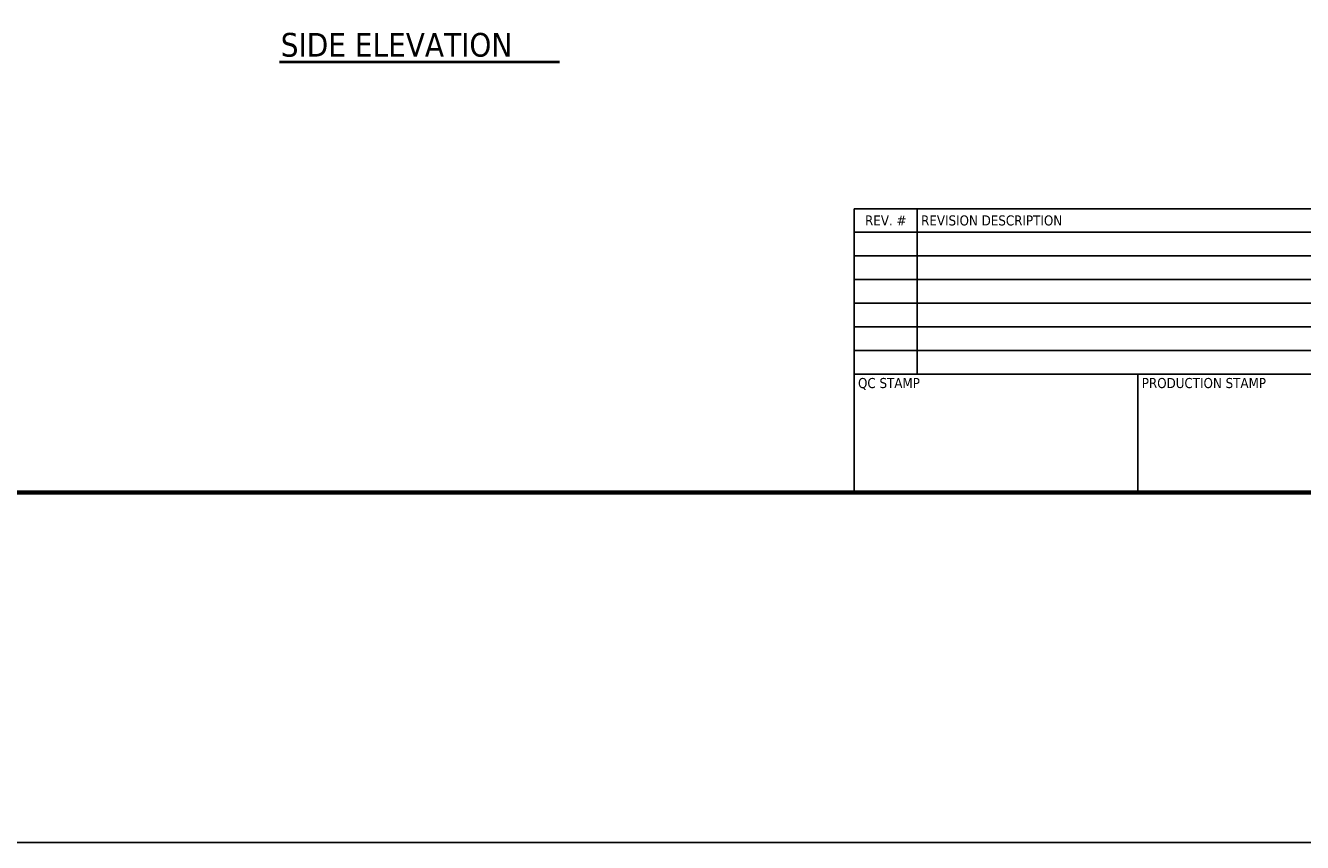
# Model space of a CAD drawing. Header units: inches. Extents: x 24 to 1128, y -69 to 748.
# Tile 354 of 656: x 486 to 810, y -69 to 138. Entities that reach past the tile are written whole.
import ezdxf
from ezdxf.enums import TextEntityAlignment as Align

# ---------------------------------------------------------------- set-up
doc = ezdxf.new("R2010")
doc.units = ezdxf.units.IN
doc.header["$LTSCALE"] = 32
doc.header["$MEASUREMENT"] = 0
for name, color, linetype, lineweight in [('Border (ANSI)', 7, 'Continuous', 70), ('Sketch Geometry (ANSI)', 7, 'Continuous', 25), ('Symbol (ANSI)', 7, 'Continuous', 25), ('Title (ANSI)', 7, 'Continuous', 50)]:
    doc.layers.add(name, color=color, linetype=linetype, lineweight=lineweight)
doc.styles.add('Label Text (ANSI)', font='tahomabd.ttf')
doc.styles.get("Standard").update_dxf_attribs({"font": 'arial.ttf'})
doc.styles.add('Text Style40', font='tahoma.ttf')

# ---------------------------------------------------------------- blocks, each defined once
blk = doc.blocks.new('Borders SUPERIOR BORDER')
at = {"layer": 'Border (ANSI)'}
blk.add_line((35.25, 0.625), (0.75, 0.625), dxfattribs=at)
blk = doc.blocks.new('Title Blocks SB TITLE-KS')
at = {"layer": 'Title (ANSI)', "lineweight": 25}
for p, q in [((41.034, 4.647), (41.034, 4.46)), ((47.784, 4.647), (41.034, 4.647)), ((41.034, 4.647), (41.534, 4.647)), ((41.034, 3.335), (41.034, 4.647)), ((41.534, 4.647), (41.534, 3.335)), ((41.034, 4.46), (41.034, 4.272)), ((47.784, 4.46), (41.034, 4.46)), ((41.034, 4.46), (43.284, 4.46)), ((41.034, 4.46), (47.784, 4.46)), ((43.284, 4.46), (45.534, 4.46)), ((41.034, 4.272), (41.034, 4.085)), ((47.784, 4.272), (41.034, 4.272)), ((41.034, 4.272), (43.284, 4.272)), ((41.034, 4.272), (47.784, 4.272)), ((43.284, 4.272), (45.534, 4.272)), ((41.034, 4.085), (41.034, 3.897)), ((47.784, 4.085), (41.034, 4.085)), ((41.034, 4.085), (43.284, 4.085)), ((41.034, 4.085), (47.784, 4.085)), ((43.284, 4.085), (45.534, 4.085)), ((41.034, 3.897), (41.034, 3.71)), ((47.784, 3.897), (41.034, 3.897)), ((41.034, 3.897), (43.284, 3.897)), ((41.034, 3.897), (47.784, 3.897)), ((43.284, 3.897), (45.534, 3.897)), ((41.034, 3.71), (41.034, 3.522)), ((47.784, 3.71), (41.034, 3.71)), ((41.034, 3.71), (43.284, 3.71)), ((41.034, 3.71), (47.784, 3.71)), ((43.284, 3.71), (45.534, 3.71)), ((47.784, 3.522), (41.034, 3.522)), ((41.034, 3.522), (41.034, 3.335)), ((41.034, 3.522), (43.284, 3.522)), ((41.034, 3.522), (47.784, 3.522)), ((43.284, 3.522), (45.534, 3.522)), ((41.034, 2.397), (41.034, 3.335)), ((41.034, 3.335), (43.284, 3.335)), ((41.034, 3.335), (47.784, 3.335)), ((41.534, 3.335), (41.034, 3.335)), ((43.284, 2.397), (43.284, 3.335)), ((43.284, 3.335), (45.534, 3.335)), ((43.284, 3.335), (43.284, 2.397)), ((43.284, 2.397), (41.034, 2.397)), ((45.534, 2.397), (43.284, 2.397))]:
    blk.add_line(p, q, dxfattribs=at)
at = {"layer": 'Title (ANSI)', "style": 'Text Style40'}
blk.add_text('REV. #', height=0.08, dxfattribs=at).set_placement((41.284, 4.554), align=Align.MIDDLE_CENTER)
blk.add_text('REVISION DESCRIPTION', height=0.08, dxfattribs=at).set_placement((41.564, 4.554), align=Align.MIDDLE_LEFT)
for s, p in [('QC STAMP', (41.064, 3.305)), ('PRODUCTION STAMP', (43.314, 3.305))]:
    blk.add_text(s, height=0.08, dxfattribs=at).set_placement(p, align=Align.TOP_LEFT)
at = {"layer": 'Title (ANSI)', "lineweight": 30, "flags": 63}
for tag, p in [('REV._1_#', (41.284, 4.366)), ('REV_#1_DATE', (46.034, 4.366)), ('REV_#1_DRAWN', (46.534, 4.366)), ('REV_#1_APPR', (47.034, 4.366)), ('REV_#1_P.M.', (47.534, 4.366)), ('REV._2__#', (41.284, 4.179)), ('REV_#2_DATE', (46.034, 4.179)), ('REV_#2_DRAWN', (46.534, 4.179)), ('REV_#2_APPR', (47.034, 4.179)), ('REV_#2_P.M.', (47.534, 4.179)), ('REV._3_#', (41.284, 3.991)), ('REV_#3_DATE', (46.034, 3.991)), ('REV_#3_DRAWN', (46.534, 3.991)), ('REV_#3_APPR', (47.034, 3.991)), ('REV_#3_P.M.', (47.534, 3.991)), ('REV._4_#', (41.284, 3.804)), ('REV_#4_DATE', (46.034, 3.804)), ('REV_#4_DRAWN', (46.534, 3.804)), ('REV_#4_APPR', (47.034, 3.804)), ('REV_#4_P.M.', (47.534, 3.804)), ('REV._5_#', (41.284, 3.616)), ('REV_#5_DATE', (46.034, 3.616)), ('REV_#5_DRAWN', (46.534, 3.616)), ('REV_#5_APPR', (47.034, 3.616)), ('REV_#5_P.M.', (47.534, 3.616)), ('REV._6_#', (41.284, 3.429)), ('REV_#6_DATE', (46.034, 3.429)), ('REV_#6_DRAWN', (46.534, 3.429)), ('REV_#6_APPR', (47.034, 3.429)), ('REV_#6_P.M.', (47.534, 3.429))]:
    blk.add_attdef(tag, text='', height=0.08, dxfattribs=at).set_placement(p, align=Align.MIDDLE_CENTER)
for tag, p in [('REVISION_#1_DESCRIPTION', (41.564, 4.366)), ('REVISION_#2_DESCRIPTION', (41.564, 4.179)), ('REVISION_#3_DESCRIPTION', (41.564, 3.991)), ('REVISION_#4_DESCRIPTION', (41.564, 3.804)), ('REVISION_#5_DESCRIPTION', (41.564, 3.616)), ('REVISION_#6_DESCRIPTION', (41.564, 3.429))]:
    blk.add_attdef(tag, text='', height=0.08, dxfattribs=at).set_placement(p, align=Align.MIDDLE_LEFT)
for tag, height, p in [('DRAWING_NAME', 0.125, (51.909, 3.68)), ('DRAWING_REV_#', 0.188, (54.284, 2.792))]:
    blk.add_attdef(tag, text='', height=height, dxfattribs=at).set_placement(p, align=Align.TOP_CENTER)
for tag, height, p in [('CONTRACTOR', 0.125, (49.314, 3.242)), ('PROJECT', 0.125, (51.939, 3.242)), ('SCALE', 0.1, (53.189, 2.867)), ('DRAWN_BY_DATE', 0.1, (49.314, 2.555)), ('DRAWN_BY_INITIAL', 0.1, (49.314, 2.867)), ('MODEL_NUMBER', 0.1, (51.939, 2.867)), ('APPROVED_BY_INITIAL', 0.1, (50.189, 2.867)), ('PROJECT_MANAGER_INITIAL', 0.1, (51.064, 2.867)), ('APPROVED_BY_DATE', 0.1, (50.189, 2.555)), ('PROJECT_MANAGER_DATE', 0.1, (51.064, 2.555)), ('DRAWING_NUMBER', 0.1, (51.939, 2.555)), ('SIZE', 0.1, (53.189, 2.555))]:
    blk.add_attdef(tag, text='', height=height, dxfattribs=at).set_placement(p, align=Align.TOP_LEFT)

msp = doc.modelspace()

# ---------------------------------------------------------------- linework, layer by layer
at = {"layer": 'Sketch Geometry (ANSI)'}
msp.add_line((67.96047, -68.78047), (1078.92302, -68.78047), dxfattribs=at)
at = {"layer": 'Symbol (ANSI)', "lineweight": 40}
msp.add_line((550.18402, 129.21088), (621.17185, 129.21088), dxfattribs=at)

# ---------------------------------------------------------------- block references
at = {"xscale": 32, "yscale": 32, "zscale": 32}
for name, p in [('Borders SUPERIOR BORDER', (0, 0)), ('Title Blocks SB TITLE-KS', (-617.08574, -56.71979))]:
    msp.add_blockref(name, p, dxfattribs=at)

# ---------------------------------------------------------------- texts
at = {"layer": 'Symbol (ANSI)', "insert": (550.47761, 130.43772), "char_height": 6.0159999, "attachment_point": 7, "style": 'Label Text (ANSI)'}
msp.add_mtext('SIDE ELEVATION', dxfattribs=at)

doc.saveas('drawing.dxf')
